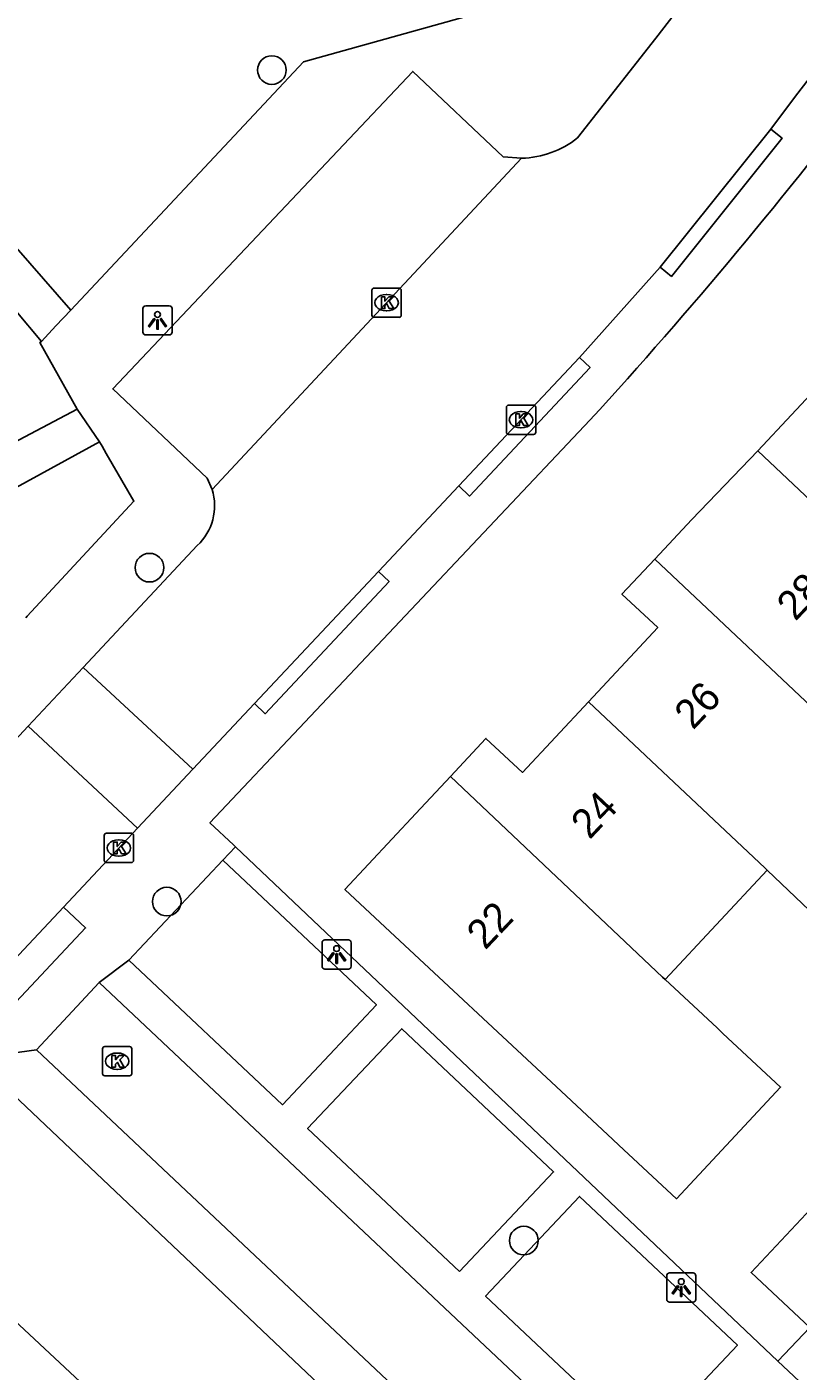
# Model space of a CAD drawing. Extents: x 158474 to 159560, y 388525 to 389605.
# Drawn here: x 159160.89 to 159187.25, y 389298.3 to 389344.24 of the extents above; entities that cross this region are included whole.
import ezdxf

# ---------------------------------------------------------------- set-up
doc = ezdxf.new("R2010")
doc.units = 0
for name, color, linetype in [('IMGEO_Boom', 7, 'Continuous'), ('IMGEO_Kolk', 7, 'Continuous'), ('IMGEO_Lichtpunt', 7, 'Continuous'), ('IMGEO_Pand', 7, 'Continuous'), ('IMGEO_Pand_nummerreeks', 7, 'Continuous'), ('IMGEO_Rijbaan_lokaal_open', 7, 'Continuous'), ('IMGEO_Voetpad_open', 7, 'Continuous')]:
    doc.layers.add(name, color=color, linetype=linetype)

msp = doc.modelspace()

# ---------------------------------------------------------------- linework, layer by layer
at = {"layer": 'IMGEO_Boom'}
for centre in [(159169.264, 389342.766), (159165.083, 389325.758), (159165.674, 389314.344), (159177.874, 389302.759)]:
    msp.add_circle(centre, 0.489, dxfattribs=at)
at = {"layer": 'IMGEO_Kolk'}
for p, q in [((159172.76, 389335.314), (159173.612, 389335.314)), ((159172.685, 389334.388), (159172.685, 389335.24)), ((159173.173, 389335.094), (159173.198, 389335.094)), ((159173.686, 389335.24), (159173.686, 389334.388)), ((159173.196, 389334.534), (159173.171, 389334.534)), ((159173.612, 389334.314), (159172.76, 389334.314)), ((159177.278, 389330.388), (159177.278, 389331.24)), ((159177.353, 389331.314), (159178.205, 389331.314)), ((159178.279, 389331.24), (159178.279, 389330.388)), ((159177.766, 389331.094), (159177.791, 389331.094)), ((159178.205, 389330.314), (159177.353, 389330.314)), ((159177.789, 389330.534), (159177.764, 389330.534)), ((159163.536, 389315.752), (159163.536, 389316.604)), ((159163.611, 389316.678), (159164.463, 389316.678)), ((159164.537, 389316.604), (159164.537, 389315.752)), ((159164.024, 389316.458), (159164.049, 389316.458)), ((159164.463, 389315.678), (159163.611, 389315.678)), ((159164.047, 389315.898), (159164.022, 389315.898)), ((159163.476, 389308.463), (159163.476, 389309.315)), ((159163.551, 389309.389), (159164.403, 389309.389)), ((159163.964, 389309.169), (159163.989, 389309.169)), ((159164.477, 389309.315), (159164.477, 389308.463)), ((159164.403, 389308.389), (159163.551, 389308.389)), ((159163.987, 389308.609), (159163.962, 389308.609))]:
    msp.add_line(p, q, dxfattribs=at)
for points in [[(159172.76, 389335.314), (159173.612, 389335.314)], [(159172.685, 389334.388), (159172.685, 389335.24)], [(159173.006, 389335.014), (159173.129, 389335.014), (159173.129, 389334.863), (159173.259, 389335.014), (159173.423, 389335.014), (159173.277, 389334.863), (159173.43, 389334.614), (159173.278, 389334.614), (159173.193, 389334.778), (159173.129, 389334.711), (159173.129, 389334.614), (159173.006, 389334.614), (159173.006, 389335.014)], [(159173.686, 389335.24), (159173.686, 389334.388)], [(159173.612, 389334.314), (159172.76, 389334.314)], [(159177.278, 389330.388), (159177.278, 389331.24)], [(159177.353, 389331.314), (159178.205, 389331.314)], [(159178.279, 389331.24), (159178.279, 389330.388)], [(159177.599, 389331.014), (159177.722, 389331.014), (159177.722, 389330.863), (159177.852, 389331.014), (159178.016, 389331.014), (159177.87, 389330.863), (159178.023, 389330.614), (159177.871, 389330.614), (159177.786, 389330.778), (159177.722, 389330.711), (159177.722, 389330.614), (159177.599, 389330.614), (159177.599, 389331.014)], [(159178.205, 389330.314), (159177.353, 389330.314)], [(159163.536, 389315.752), (159163.536, 389316.604)], [(159163.611, 389316.678), (159164.463, 389316.678)], [(159164.537, 389316.604), (159164.537, 389315.752)], [(159163.857, 389316.378), (159163.98, 389316.378), (159163.98, 389316.227), (159164.11, 389316.378), (159164.274, 389316.378), (159164.128, 389316.227), (159164.281, 389315.978), (159164.129, 389315.978), (159164.044, 389316.142), (159163.98, 389316.075), (159163.98, 389315.978), (159163.857, 389315.978), (159163.857, 389316.378)], [(159164.463, 389315.678), (159163.611, 389315.678)], [(159163.476, 389308.463), (159163.476, 389309.315)], [(159163.551, 389309.389), (159164.403, 389309.389)], [(159164.477, 389309.315), (159164.477, 389308.463)], [(159163.797, 389309.089), (159163.92, 389309.089), (159163.92, 389308.938), (159164.05, 389309.089), (159164.214, 389309.089), (159164.068, 389308.938), (159164.221, 389308.689), (159164.069, 389308.689), (159163.984, 389308.853), (159163.92, 389308.786), (159163.92, 389308.689), (159163.797, 389308.689), (159163.797, 389309.089)], [(159164.403, 389308.389), (159163.551, 389308.389)]]:
    msp.add_lwpolyline(points, dxfattribs=at)
for centre, start, end in [((159172.762, 389335.238), 91.552, 178.448), ((159172.762, 389335.238), 91.552, 178.448), ((159173.61, 389335.238), 1.552, 88.448), ((159173.61, 389335.238), 1.552, 88.448), ((159172.762, 389334.39), 181.552, 268.448), ((159172.762, 389334.39), 181.552, 268.448), ((159173.61, 389334.39), 271.552, 358.448), ((159173.61, 389334.39), 271.552, 358.448), ((159177.355, 389331.238), 91.552, 178.448), ((159177.355, 389331.238), 91.552, 178.448), ((159178.203, 389331.238), 1.552, 88.448), ((159178.203, 389331.238), 1.552, 88.448), ((159177.355, 389330.39), 181.552, 268.448), ((159177.355, 389330.39), 181.552, 268.448), ((159178.203, 389330.39), 271.552, 358.448), ((159178.203, 389330.39), 271.552, 358.448), ((159163.613, 389316.602), 91.552, 178.448), ((159163.613, 389316.602), 91.552, 178.448), ((159164.461, 389316.602), 1.552, 88.448), ((159164.461, 389316.602), 1.552, 88.448), ((159163.613, 389315.754), 181.552, 268.448), ((159163.613, 389315.754), 181.552, 268.448), ((159164.461, 389315.754), 271.552, 358.448), ((159164.461, 389315.754), 271.552, 358.448), ((159163.553, 389309.313), 91.552, 178.448), ((159163.553, 389309.313), 91.552, 178.448), ((159164.401, 389309.313), 1.552, 88.448), ((159164.401, 389309.313), 1.552, 88.448), ((159163.553, 389308.465), 181.552, 268.448), ((159163.553, 389308.465), 181.552, 268.448), ((159164.401, 389308.465), 271.552, 358.448), ((159164.401, 389308.465), 271.552, 358.448)]:
    msp.add_arc(centre, 0.0765, start, end, dxfattribs=at)
for centre, major_axis, ratio, start_param, end_param in [((159173.172, 389334.814), (-0.387, 0.002), 0.722429, 4.712389, 7.853982), ((159173.197, 389334.814), (-0.39, 0.002), 0.717154, 1.570796, 4.712389), ((159177.765, 389330.814), (-0.387, 0.002), 0.722429, 4.712389, 7.853982), ((159177.79, 389330.814), (-0.39, 0.002), 0.717154, 1.570796, 4.712389), ((159164.023, 389316.178), (-0.387, 0.002), 0.722429, 4.712389, 7.853982), ((159164.048, 389316.178), (-0.39, 0.002), 0.717154, 1.570796, 4.712389), ((159163.963, 389308.889), (-0.387, 0.002), 0.722429, 4.712389, 7.853982), ((159163.988, 389308.889), (-0.39, 0.002), 0.717154, 1.570796, 4.712389)]:
    msp.add_ellipse(centre, major_axis=major_axis, ratio=ratio, start_param=start_param, end_param=end_param, dxfattribs=at)
at = {"layer": 'IMGEO_Lichtpunt'}
for p, q in [((159164.858, 389334.612), (159164.858, 389333.805)), ((159164.858, 389334.612), (159164.858, 389333.805)), ((159165.76, 389334.707), (159164.952, 389334.707)), ((159165.76, 389334.707), (159164.952, 389334.707)), ((159165.854, 389333.805), (159165.854, 389334.612)), ((159165.854, 389333.805), (159165.854, 389334.612)), ((159164.952, 389333.711), (159165.76, 389333.711)), ((159164.952, 389333.711), (159165.76, 389333.711)), ((159170.979, 389312.939), (159170.979, 389312.132)), ((159170.979, 389312.939), (159170.979, 389312.132)), ((159171.881, 389313.034), (159171.073, 389313.034)), ((159171.881, 389313.034), (159171.073, 389313.034)), ((159171.975, 389312.132), (159171.975, 389312.939)), ((159171.975, 389312.132), (159171.975, 389312.939)), ((159171.073, 389312.038), (159171.881, 389312.038)), ((159171.073, 389312.038), (159171.881, 389312.038)), ((159182.756, 389301.556), (159182.756, 389300.749)), ((159182.756, 389301.556), (159182.756, 389300.749)), ((159183.658, 389301.651), (159182.85, 389301.651)), ((159183.658, 389301.651), (159182.85, 389301.651)), ((159183.752, 389300.749), (159183.752, 389301.556)), ((159183.752, 389300.749), (159183.752, 389301.556)), ((159182.85, 389300.655), (159183.658, 389300.655)), ((159182.85, 389300.655), (159183.658, 389300.655))]:
    msp.add_line(p, q, dxfattribs=at)
for points in [[(159165.232, 389334.276), (159165.271, 389334.248), (159165.083, 389333.986), (159165.045, 389334.013), (159165.232, 389334.276)], [(159165.334, 389334.228), (159165.381, 389334.228), (159165.381, 389333.906), (159165.334, 389333.906), (159165.334, 389334.228)], [(159165.444, 389334.248), (159165.482, 389334.275), (159165.669, 389334.013), (159165.63, 389333.985), (159165.444, 389334.248)], [(159171.353, 389312.603), (159171.392, 389312.575), (159171.204, 389312.313), (159171.166, 389312.34), (159171.353, 389312.603)], [(159171.455, 389312.555), (159171.502, 389312.555), (159171.502, 389312.233), (159171.455, 389312.233), (159171.455, 389312.555)], [(159171.565, 389312.575), (159171.603, 389312.602), (159171.79, 389312.34), (159171.751, 389312.312), (159171.565, 389312.575)], [(159183.13, 389301.22), (159183.169, 389301.192), (159182.981, 389300.93), (159182.943, 389300.957), (159183.13, 389301.22)], [(159183.232, 389301.172), (159183.279, 389301.172), (159183.279, 389300.85), (159183.232, 389300.85), (159183.232, 389301.172)], [(159183.342, 389301.192), (159183.38, 389301.219), (159183.567, 389300.957), (159183.528, 389300.929), (159183.342, 389301.192)]]:
    msp.add_lwpolyline(points, dxfattribs=at)
for centre in [(159165.357, 389334.41), (159171.478, 389312.737), (159183.255, 389301.354)]:
    msp.add_circle(centre, 0.0994, dxfattribs=at)
for centre, start, end in [((159164.952, 389334.612), 90, 180), ((159164.952, 389334.612), 90, 180), ((159165.76, 389334.612), 0, 90), ((159165.76, 389334.612), 0, 90), ((159164.952, 389333.805), 180, 270), ((159164.952, 389333.805), 180, 270), ((159165.76, 389333.805), 270, 0), ((159165.76, 389333.805), 270, 360), ((159171.073, 389312.939), 90, 180), ((159171.073, 389312.939), 90, 180), ((159171.881, 389312.939), 0, 90), ((159171.881, 389312.939), 0, 90), ((159171.073, 389312.132), 180, 270), ((159171.073, 389312.132), 180, 270), ((159171.881, 389312.132), 270, 0), ((159171.881, 389312.132), 270, 360), ((159182.85, 389301.556), 90, 180), ((159182.85, 389301.556), 90, 180), ((159183.658, 389301.556), 0, 90), ((159183.658, 389301.556), 0, 90), ((159182.85, 389300.749), 180, 270), ((159182.85, 389300.749), 180, 270), ((159183.658, 389300.749), 270, 0), ((159183.658, 389300.749), 270, 360)]:
    msp.add_arc(centre, 0.0946, start, end, dxfattribs=at)
at = {"layer": 'IMGEO_Pand'}
for points in [[(159185.865, 389329.747), (159188.17, 389332.216), (159189.344, 389333.474)], [(159185.865, 389329.747), (159183.61, 389327.402), (159182.349, 389326.051)], [(159193.154, 389322.878), (159185.865, 389329.747)], [(159182.349, 389326.051), (159181.228, 389324.849), (159182.449, 389323.71), (159180.086, 389321.177)], [(159182.349, 389326.051), (159189.674, 389319.148), (159191.804, 389317.054)], [(159175.363, 389318.618), (159176.58, 389319.922), (159177.828, 389318.757), (159180.086, 389321.177)], [(159180.086, 389321.177), (159186.119, 389315.49), (159186.194, 389315.418)], [(159182.708, 389311.681), (159184.481, 389310.027), (159184.68, 389309.841), (159186.648, 389308.004), (159183.086, 389304.187), (159181.118, 389306.023), (159180.918, 389306.209), (159179.145, 389307.864), (159172.961, 389313.634), (159171.759, 389314.755), (159174.183, 389317.353), (159175.363, 389318.618)], [(159182.708, 389311.681), (159182.618, 389311.767), (159175.363, 389318.618)], [(159186.194, 389315.418), (159188.35, 389313.352), (159191.804, 389317.054)], [(159186.194, 389315.418), (159182.708, 389311.681)], [(159187.642, 389299.784), (159185.639, 389301.667), (159189.064, 389305.311), (159189.248, 389305.506)], [(159160.458, 389300.042), (159164.611, 389296.154)]]:
    msp.add_lwpolyline(points, dxfattribs=at)
at = {"layer": 'IMGEO_Rijbaan_lokaal_open'}
for points in [[(159179.71, 389340.444), (159182.385, 389343.859), (159185.641, 389348.082)], [(159188.735, 389343.907), (159187.119, 389341.831), (159186.315, 389340.747)], [(159182.531, 389336.029), (159186.315, 389340.747)], [(159177.798, 389339.752), (159167.226, 389328.429)], [(159182.531, 389336.029), (159179.779, 389332.942)], [(159175.655, 389328.55), (159179.779, 389332.942)], [(159175.655, 389328.55), (159172.908, 389325.625)], [(159162.817, 389322.35), (159166.714, 389326.514)], [(159168.669, 389321.11), (159172.908, 389325.625)], [(159160.931, 389320.335), (159162.817, 389322.35)], [(159162.817, 389322.35), (159166.565, 389318.869)], [(159168.669, 389321.11), (159166.565, 389318.869)], [(159158.091, 389317.27), (159159.549, 389318.858), (159160.931, 389320.335)], [(159164.676, 389316.857), (159160.931, 389320.335)], [(159166.565, 389318.869), (159164.676, 389316.857)], [(159164.676, 389316.857), (159162.139, 389314.155)], [(159157.891, 389309.631), (159162.139, 389314.155)], [(159161.216, 389309.283), (159163.36, 389311.584)], [(159202.102, 389274.857), (159184.022, 389292.111), (159163.36, 389311.584)], [(159161.216, 389309.283), (159179.875, 389291.701), (159202.566, 389270.139), (159213.599, 389259.718), (159219.82, 389250), (159234.642, 389226.846)]]:
    msp.add_lwpolyline(points, dxfattribs=at)
for centre, radius, start, end in [((159177.721, 389342.952), 3.201, 271.378, 308.4149), ((159165.447, 389327.879), 1.862, 312.8801, 17.1826)]:
    msp.add_arc(centre, radius, start, end, dxfattribs=at)
at = {"layer": 'IMGEO_Voetpad_open'}
for points in [[(159183.629, 389349.622), (159181.05, 389346.046), (159170.345, 389343.041), (159162.393, 389334.563)], [(159154.867, 389348.59), (159154.923, 389348.38), (159155.379, 389346.678), (159157.376, 389339.216), (159158.469, 389336.971), (159158.751, 389336.634), (159161.387, 389333.49)], [(159167.226, 389328.429), (159167.056, 389328.813), (159163.825, 389331.865), (159174.079, 389342.719), (159177.171, 389339.798), (159177.798, 389339.752)], [(159162.393, 389334.563), (159159.115, 389338.308), (159158.27, 389341.468)], [(159186.315, 389340.747), (159186.702, 389340.432), (159182.918, 389335.714), (159182.531, 389336.029)], [(159162.393, 389334.563), (159161.887, 389334.023), (159161.387, 389333.49)], [(159161.387, 389333.49), (159161.335, 389333.453), (159162.607, 389331.18)], [(159179.779, 389332.942), (159180.141, 389332.598), (159176.017, 389328.206), (159175.655, 389328.55)], [(159160.222, 389329.913), (159162.607, 389331.18)], [(159162.607, 389331.18), (159163.377, 389330.055), (159163.378, 389330.054)], [(159180.133, 389330.796), (159167.15, 389317.036), (159167.948, 389316.28), (159168.021, 389316.211)], [(159158.857, 389327.591), (159163.378, 389330.054)], [(159163.378, 389330.054), (159163.461, 389329.91), (159163.606, 389329.659), (159164.55, 389328.029), (159160.907, 389324.095), (159160.855, 389324.039)], [(159172.908, 389325.625), (159173.27, 389325.281), (159169.031, 389320.766), (159168.669, 389321.11)], [(159167.59, 389315.757), (159168.021, 389316.211)], [(159168.021, 389316.211), (159186.557, 389298.639)], [(159164.375, 389312.346), (159167.59, 389315.757)], [(159167.59, 389315.757), (159172.838, 389310.811), (159169.623, 389307.4), (159164.375, 389312.346)], [(159162.139, 389314.155), (159162.897, 389313.443), (159158.649, 389308.919)], [(159163.36, 389311.584), (159164.375, 389312.346)], [(159175.676, 389301.696), (159170.485, 389306.588), (159173.7, 389309.999), (159178.891, 389305.107), (159175.676, 389301.696)], [(159158.649, 389308.919), (159161.216, 389309.283)], [(159227.35, 389221.435), (159233.498, 389225.39), (159224.966, 389238.955), (159216.237, 389250), (159200.934, 389269.362), (159159.334, 389308.772), (159150.309, 389299.121)], [(159181.959, 389295.774), (159176.567, 389300.856), (159179.782, 389304.267), (159185.174, 389299.186), (159181.959, 389295.774)], [(159186.557, 389298.639), (159187.642, 389299.784)], [(159187.654, 389297.599), (159186.557, 389298.639)]]:
    msp.add_lwpolyline(points, dxfattribs=at)
msp.add_arc((159056.208, 389444.017), 167.858, 317.58442, 322.80731, dxfattribs=at)

# ---------------------------------------------------------------- texts
at = {"layer": 'IMGEO_Pand_nummerreeks'}
for s, rotation, p in [('28', 46.7419, (159187.154, 389323.901)), ('26', 46.7419, (159183.657, 389320.184)), ('24', 46.6332, (159180.122, 389316.438)), ('22', 46.633, (159176.557, 389312.665))]:
    msp.add_text(s, height=1, rotation=rotation, dxfattribs=at).set_placement(p)

doc.saveas('drawing.dxf')
